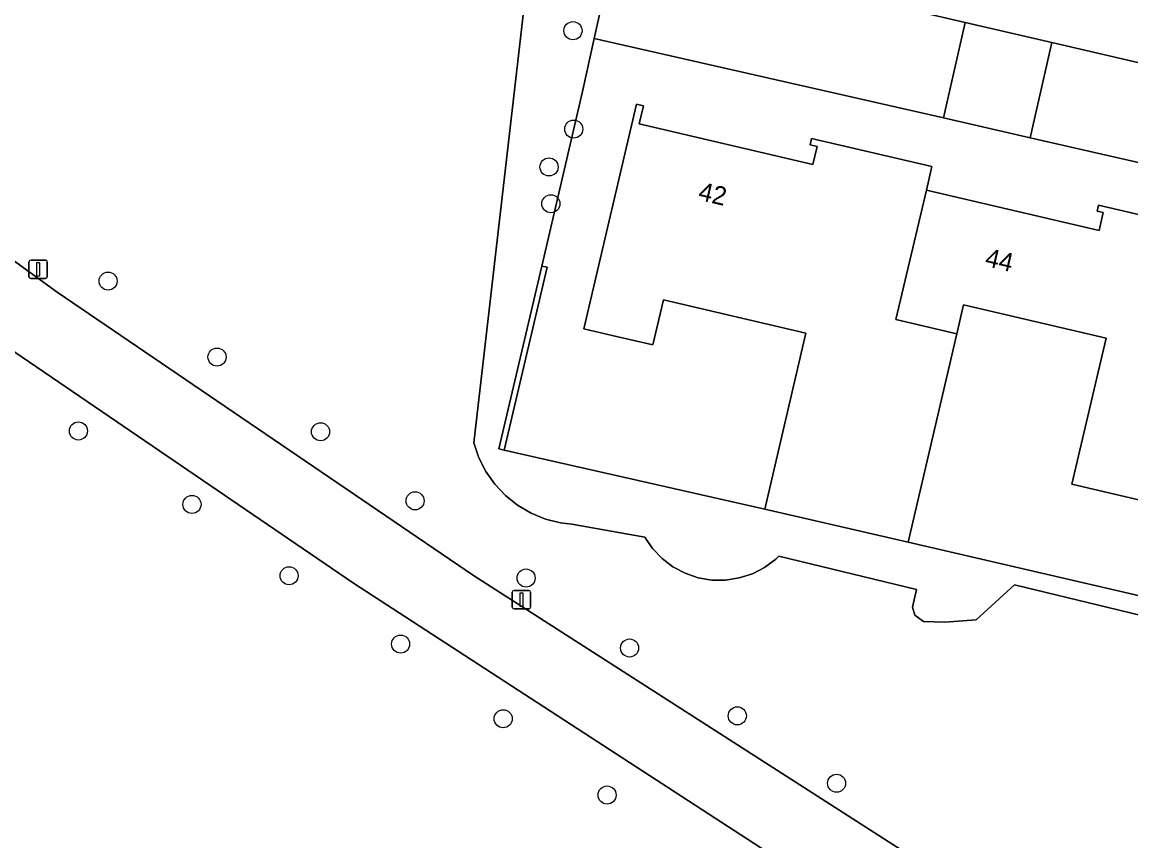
# Model space of a CAD drawing. Extents: x 162184 to 163154, y 385507 to 386516.
# Drawn here: x 162527.3 to 162587.2, y 385631 to 385675.3 of the extents above; entities that cross this region are included whole.
import ezdxf

# ---------------------------------------------------------------- set-up
doc = ezdxf.new("R2010")
doc.units = 0
for name, color, linetype in [('IMGEO_Boom', 7, 'Continuous'), ('IMGEO_Erf', 7, 'Continuous'), ('IMGEO_Groenvoorziening', 7, 'Continuous'), ('IMGEO_Lichtmast', 7, 'Continuous'), ('IMGEO_Muur', 7, 'Continuous'), ('IMGEO_Pand', 7, 'Continuous'), ('IMGEO_Pand_nummerreeks', 7, 'Continuous'), ('IMGEO_Voetpad_open', 7, 'Continuous')]:
    doc.layers.add(name, color=color, linetype=linetype)

msp = doc.modelspace()

# ---------------------------------------------------------------- linework, layer by layer
at = {"layer": 'IMGEO_Boom'}
for centre in [(162557.032, 385674.793), (162557.073, 385669.469), (162555.738, 385667.422), (162555.837, 385665.43), (162531.9, 385661.249), (162537.788, 385657.136), (162530.293, 385653.142), (162543.384, 385653.098), (162536.434, 385649.169), (162548.496, 385649.364), (162541.687, 385645.309), (162554.499, 385645.188), (162547.714, 385641.615), (162560.094, 385641.404), (162553.259, 385637.577), (162565.917, 385637.735), (162571.284, 385634.091), (162558.88, 385633.451)]:
    msp.add_circle(centre, 0.489, dxfattribs=at)
at = {"layer": 'IMGEO_Erf'}
msp.add_lwpolyline([(162592.348, 385666.587), (162581.743, 385669.004), (162577.065, 385670.07), (162558.184, 385674.374), (162557.55, 385671.508), (162555.341, 385662.064), (162555.634, 385661.996), (162553.321, 385652.112), (162567.404, 385648.918), (162569.628, 385658.426), (162561.919, 385660.229), (162561.35, 385657.798), (162559.148, 385658.314), (162557.628, 385658.67), (162560.47, 385670.819), (162560.847, 385670.73), (162560.619, 385669.755), (162570.004, 385667.559), (162570.233, 385668.537), (162569.851, 385668.626), (162569.932, 385668.969), (162576.44, 385667.446), (162576.142, 385666.171), (162585.478, 385663.987), (162585.704, 385664.954), (162585.375, 385665.031), (162585.45, 385665.351), (162591.937, 385663.833)], dxfattribs=at)
msp.add_lwpolyline([(162601.336, 385654.555), (162593.627, 385656.359), (162593.256, 385654.774), (162591.777, 385648.451), (162584.008, 385650.269), (162585.855, 385658.163), (162578.156, 385659.964), (162577.788, 385658.393), (162575.152, 385647.123), (162606.008, 385639.975), (162607.236, 385639.664), (162610.543, 385646.068), (162607.668, 385646.74), (162607.22, 385644.823), (162599.483, 385646.633)], close=True, dxfattribs=at)
at = {"layer": 'IMGEO_Groenvoorziening'}
for points in [[(162589.57, 385616.052), (162545.173, 385644.904), (162522.989, 385660.038), (162509.786, 385669.859), (162500, 385677.476), (162489.158, 385686.52), (162482.082, 385694.093), (162479.353, 385697.299), (162473.355, 385698.336)], [(162554.918, 385680.665), (162551.664, 385652.492), (162551.936, 385651.695), (162552.318, 385650.945), (162552.803, 385650.257), (162553.381, 385649.645), (162554.04, 385649.121), (162554.766, 385648.696), (162555.546, 385648.378), (162556.363, 385648.174), (162556.969, 385648.1), (162560.913, 385647.404), (162561.333, 385646.788), (162561.847, 385646.248), (162562.441, 385645.796), (162563.099, 385645.446), (162563.805, 385645.206), (162564.54, 385645.081), (162565.286, 385645.076), (162566.023, 385645.191), (162566.732, 385645.422), (162567.394, 385645.764), (162567.994, 385646.207), (162568.163, 385646.362), (162575.605, 385644.575), (162575.383, 385643.605), (162575.524, 385643.186), (162575.982, 385642.845), (162577.137, 385642.809), (162578.838, 385642.928), (162580.904, 385644.813), (162591.033, 385642.365)], [(162591.033, 385642.365), (162580.904, 385644.813), (162578.838, 385642.928), (162577.137, 385642.809), (162575.982, 385642.845), (162575.524, 385643.186), (162575.383, 385643.605), (162575.605, 385644.575), (162568.163, 385646.362), (162567.994, 385646.207), (162567.394, 385645.764), (162566.732, 385645.422), (162566.023, 385645.191), (162565.286, 385645.076), (162564.54, 385645.081), (162563.805, 385645.206), (162563.099, 385645.446), (162562.441, 385645.796), (162561.847, 385646.248), (162561.333, 385646.788), (162560.913, 385647.404), (162556.969, 385648.1), (162556.363, 385648.174), (162555.546, 385648.378), (162554.766, 385648.696), (162554.04, 385649.121), (162553.381, 385649.645), (162552.803, 385650.257), (162552.318, 385650.945), (162551.936, 385651.695), (162551.664, 385652.492), (162554.918, 385680.665)], [(162606.008, 385639.975), (162575.152, 385647.123), (162567.404, 385648.918), (162553.321, 385652.112), (162553.028, 385652.18), (162555.341, 385662.064), (162557.55, 385671.508), (162558.184, 385674.374), (162559.349, 385679.634)], [(162515.097, 385670.829), (162529.138, 385660.657), (162551.663, 385645.322), (162592.871, 385618.869)]]:
    msp.add_lwpolyline(points, dxfattribs=at)
for points in [[(162578.242, 385675.236), (162559.349, 385679.634), (162558.184, 385674.374), (162577.065, 385670.07)], [(162593.532, 385671.677), (162582.915, 385674.148), (162581.743, 385669.004), (162592.348, 385666.587)]]:
    msp.add_lwpolyline(points, close=True, dxfattribs=at)
at = {"layer": 'IMGEO_Lichtmast'}
for p, q in [((162527.622, 385661.487), (162527.622, 385662.287)), ((162527.622, 385662.287), (162527.622, 385661.487)), ((162527.722, 385662.387), (162528.512, 385662.387)), ((162528.512, 385662.387), (162527.722, 385662.387)), ((162528.612, 385662.287), (162528.612, 385661.487)), ((162528.612, 385661.487), (162528.612, 385662.287)), ((162528.512, 385661.387), (162527.722, 385661.387)), ((162527.722, 385661.387), (162528.512, 385661.387)), ((162553.854, 385644.519), (162554.644, 385644.519)), ((162554.644, 385644.519), (162553.854, 385644.519)), ((162553.754, 385643.619), (162553.754, 385644.419)), ((162553.754, 385644.419), (162553.754, 385643.619)), ((162554.744, 385644.419), (162554.744, 385643.619)), ((162554.744, 385643.619), (162554.744, 385644.419)), ((162554.644, 385643.519), (162553.854, 385643.519)), ((162553.854, 385643.519), (162554.644, 385643.519))]:
    msp.add_line(p, q, dxfattribs=at)
for points in [[(162528.042, 385662.262), (162528.192, 385662.262), (162528.192, 385661.512), (162528.042, 385661.512), (162528.042, 385662.262)], [(162554.174, 385644.394), (162554.324, 385644.394), (162554.324, 385643.644), (162554.174, 385643.644), (162554.174, 385644.394)]]:
    msp.add_lwpolyline(points, dxfattribs=at)
for centre, start, end in [((162527.722, 385662.287), 90, 180), ((162527.722, 385662.287), 90, 180), ((162528.512, 385662.287), 0, 90), ((162528.512, 385662.287), 360, 90), ((162527.722, 385661.487), 180, 270), ((162527.722, 385661.487), 180, 270), ((162528.512, 385661.487), 270, 0), ((162528.512, 385661.487), 270, 0), ((162553.854, 385644.419), 90, 180), ((162553.854, 385644.419), 90, 180), ((162554.644, 385644.419), 0, 90), ((162554.644, 385644.419), 360, 90), ((162553.854, 385643.619), 180, 270), ((162553.854, 385643.619), 180, 270), ((162554.644, 385643.619), 270, 0), ((162554.644, 385643.619), 270, 0)]:
    msp.add_arc(centre, 0.1, start, end, dxfattribs=at)
at = {"layer": 'IMGEO_Muur'}
msp.add_lwpolyline([(162553.028, 385652.18), (162553.321, 385652.112), (162555.634, 385661.996), (162555.341, 385662.064)], close=True, dxfattribs=at)
at = {"layer": 'IMGEO_Pand'}
for points in [[(162575.152, 385647.123), (162577.788, 385658.393), (162574.495, 385659.164), (162576.142, 385666.171), (162576.44, 385667.446), (162569.932, 385668.969), (162569.851, 385668.626), (162570.233, 385668.537), (162570.004, 385667.559), (162560.619, 385669.755), (162560.847, 385670.73), (162560.47, 385670.819), (162557.628, 385658.67), (162559.148, 385658.314), (162561.35, 385657.798), (162561.919, 385660.229), (162569.628, 385658.426), (162567.404, 385648.918)], [(162590.008, 385655.534), (162591.646, 385662.588), (162591.937, 385663.833), (162585.45, 385665.351), (162585.375, 385665.031), (162585.704, 385664.954), (162585.478, 385663.987), (162576.142, 385666.171), (162574.495, 385659.164), (162577.788, 385658.393), (162578.156, 385659.964), (162585.855, 385658.163), (162584.008, 385650.269), (162591.777, 385648.451), (162593.256, 385654.774)]]:
    msp.add_lwpolyline(points, close=True, dxfattribs=at)
at = {"layer": 'IMGEO_Voetpad_open'}
for points in [[(162473.355, 385698.336), (162479.353, 385697.299), (162486.021, 385696.149), (162500, 385693.286), (162501.777, 385692.922), (162510.409, 385691.03), (162529.911, 385686.486), (162554.918, 385680.665), (162559.349, 385679.634), (162578.242, 385675.236), (162582.915, 385674.148), (162593.532, 385671.677)], [(162592.871, 385618.869), (162551.663, 385645.322), (162529.138, 385660.657), (162515.097, 385670.829), (162506.139, 385677.653), (162500, 385682.629), (162490.925, 385690.506), (162488.1, 385693.633), (162486.021, 385696.149), (162479.353, 385697.299), (162482.082, 385694.093), (162489.158, 385686.52), (162500, 385677.476), (162509.786, 385669.859), (162522.989, 385660.038), (162545.173, 385644.904), (162589.57, 385616.052)]]:
    msp.add_lwpolyline(points, dxfattribs=at)
msp.add_lwpolyline([(162582.915, 385674.148), (162578.242, 385675.236), (162577.065, 385670.07), (162581.743, 385669.004)], close=True, dxfattribs=at)

# ---------------------------------------------------------------- texts
at = {"layer": 'IMGEO_Pand_nummerreeks'}
for s, rotation, p in [('42', 346.83028, (162563.756, 385665.652)), ('44', 346.83339, (162579.257, 385662.073))]:
    msp.add_text(s, height=1, rotation=rotation, dxfattribs=at).set_placement(p)

doc.saveas('drawing.dxf')
